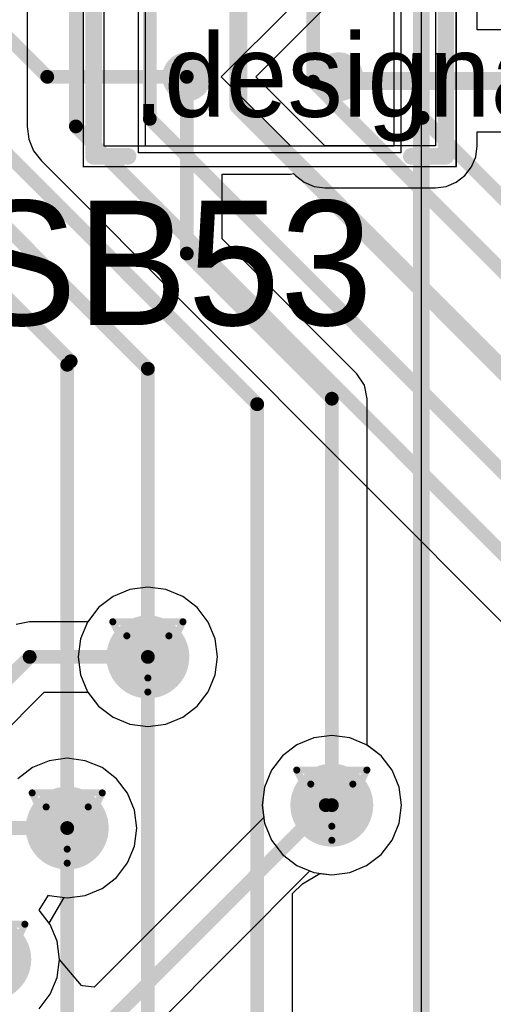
# Model space of a CAD drawing. Header units: millimetres. Extents: x 138 to 555, y 26 to 334.
# Tile 534 of 656: x 299.91 to 303.34, y 203.36 to 210.48. Entities that reach past the tile are written whole.
import ezdxf

# ---------------------------------------------------------------- set-up
doc = ezdxf.new("R2010")
doc.units = ezdxf.units.MM
for name, color, linetype in [('BottomLayer', 5, 'Continuous'), ('DrillDrawing', 1, 'Continuous'), ('Mechanical20', 56, 'Continuous'), ('Mechanical27', 56, 'Continuous'), ('MidLayer1', 16, 'Continuous'), ('MidLayer2', 76, 'Continuous'), ('MidLayer3', 90, 'Continuous'), ('MidLayer4', 156, 'Continuous'), ('MultiLayer', 9, 'Continuous'), ('TopLayer', 1, 'Continuous'), ('TopOverlay', 2, 'Continuous'), ('TopPaste', 8, 'Continuous'), ('TopSolder', 216, 'Continuous'), ('ViaHoleLayer', 16, 'Continuous')]:
    doc.layers.add(name, color=color, linetype=linetype)

# ---------------------------------------------------------------- blocks, each defined once
blk = doc.blocks.new('SOLDER_BRIDGE_R0603_0R_617')
at = {"layer": 'Mechanical20', "const_width": 0.01}
for points in [[(-0.2, 0.65), (-1.35, 0.65)], [(-1.35, 0.65), (-1.35, -0.65)], [(1.35, 0.65), (-0.2, 0.65)], [(1.35, 0.65), (1.35, -0.65)], [(1.35, -0.65), (-1.35, -0.65)]]:
    blk.add_lwpolyline(points, dxfattribs=at)
at = {"layer": 'Mechanical20', "const_width": 0.005}
for points in [[(-1.3525, 0.65, 1), (-1.3475, 0.65, 1)], [(-1.3525, 0.65, 1), (-1.3475, 0.65, 1)], [(-0.2025, 0.65, 1), (-0.1975, 0.65, 1)], [(-0.2025, 0.65, 1), (-0.1975, 0.65, 1)], [(1.3475, 0.65, 1), (1.3525, 0.65, 1)], [(1.3475, 0.65, 1), (1.3525, 0.65, 1)], [(-1.3525, -0.65, 1), (-1.3475, -0.65, 1)], [(-1.3525, -0.65, 1), (-1.3475, -0.65, 1)], [(1.3475, -0.65, 1), (1.3525, -0.65, 1)], [(1.3475, -0.65, 1), (1.3525, -0.65, 1)]]:
    blk.add_lwpolyline(points, format="xyb", close=True, dxfattribs=at)
at = {"layer": 'Mechanical27', "const_width": 0.01}
for points in [[(-0.9, 0.5), (-0.9, -0.5)], [(0.9, 0.5), (-0.9, 0.5)], [(0.9, 0.5), (0.9, -0.5)], [(0.9, -0.5), (-0.9, -0.5)]]:
    blk.add_lwpolyline(points, dxfattribs=at)
at = {"layer": 'Mechanical27', "const_width": 0.005}
for points in [[(-0.9025, 0.5, 1), (-0.8975, 0.5, 1)], [(-0.9025, 0.5, 1), (-0.8975, 0.5, 1)], [(0.8975, 0.5, 1), (0.9025, 0.5, 1)], [(0.8975, 0.5, 1), (0.9025, 0.5, 1)], [(-0.9025, -0.5, 1), (-0.8975, -0.5, 1)], [(-0.9025, -0.5, 1), (-0.8975, -0.5, 1)], [(0.8975, -0.5, 1), (0.9025, -0.5, 1)], [(0.8975, -0.5, 1), (0.9025, -0.5, 1)]]:
    blk.add_lwpolyline(points, format="xyb", close=True, dxfattribs=at)
at = {"layer": 'TopLayer'}
for p, q in [((-1.2, -0.5), (-1.2, 0.5)), ((-1.2, 0.5), (-0.4, 0.5)), ((-0.4, 0.5), (0.1, 0)), ((-0.15, 0.5), (-0.15, 0.5)), ((-0.15, 0.5), (0.35, 0)), ((1.2, 0.5), (-0.15, 0.5)), ((1.2, -0.5), (1.2, 0.5)), ((0.1, 0), (-0.4, -0.5)), ((0.35, 0), (-0.15, -0.5)), ((-1.2, -0.5), (-1.2, -0.5)), ((-0.4, -0.5), (-1.2, -0.5)), ((-0.15, -0.5), (1.2, -0.5))]:
    blk.add_line(p, q, dxfattribs=at)
at = {"layer": 'TopLayer', "const_width": 0.127}
for points in [[(-0.5635, 0, 1), (-0.4365, 0, 1)], [(0.5365, 0, 1), (0.6635, 0, 1)]]:
    blk.add_lwpolyline(points, format="xyb", close=True, dxfattribs=at)
at = {"layer": 'TopOverlay', "const_width": 0.12}
for points in [[(-1.025, 0.575), (-1.275, 0.575)], [(-1.275, 0.575), (-1.275, 0.175)], [(1.275, 0.575), (1.025, 0.575)], [(1.275, 0.575), (1.275, -0.575)], [(-1.275, 0.175), (-1.275, -0.575)], [(-1.025, -0.575), (-1.275, -0.575)], [(1.275, -0.575), (1.025, -0.575)]]:
    blk.add_lwpolyline(points, dxfattribs=at)
at = {"layer": 'TopOverlay', "const_width": 0.06}
for points in [[(-1.305, 0.575, 1), (-1.245, 0.575, 1)], [(-1.305, 0.575, 1), (-1.245, 0.575, 1)], [(-1.055, 0.575, 1), (-0.995, 0.575, 1)], [(0.995, 0.575, 1), (1.055, 0.575, 1)], [(1.245, 0.575, 1), (1.305, 0.575, 1)], [(1.245, 0.575, 1), (1.305, 0.575, 1)], [(-1.305, 0.175, 1), (-1.245, 0.175, 1)], [(-1.305, 0.175, 1), (-1.245, 0.175, 1)], [(-1.305, -0.575, 1), (-1.245, -0.575, 1)], [(-1.305, -0.575, 1), (-1.245, -0.575, 1)], [(-1.055, -0.575, 1), (-0.995, -0.575, 1)], [(0.995, -0.575, 1), (1.055, -0.575, 1)], [(1.245, -0.575, 1), (1.305, -0.575, 1)], [(1.245, -0.575, 1), (1.305, -0.575, 1)]]:
    blk.add_lwpolyline(points, format="xyb", close=True, dxfattribs=at)
at = {"layer": 'TopPaste', "const_width": 0.127}
for points in [[(-0.5635, 0, 1), (-0.4365, 0, 1)], [(0.5365, 0, 1), (0.6635, 0, 1)]]:
    blk.add_lwpolyline(points, format="xyb", close=True, dxfattribs=at)
at = {"layer": 'TopSolder'}
for p, q in [((-0.95, 0.55), (-0.95, 0.55)), ((-0.95, 0.55), (0.95, 0.55)), ((-0.95, -0.55), (-0.95, 0.55)), ((0.95, 0.55), (0.95, -0.55)), ((0.95, -0.55), (-0.95, -0.55))]:
    blk.add_line(p, q, dxfattribs=at)
at = {"layer": 'TopSolder', "const_width": 0.177}
for points in [[(-0.5885, 0, 1), (-0.4115, 0, 1)], [(0.5115, 0, 1), (0.6885, 0, 1)]]:
    blk.add_lwpolyline(points, format="xyb", close=True, dxfattribs=at)
blk = doc.blocks.new('MOD_MB1263_943')
at = {"layer": 'Mechanical27', "const_width": 0.01}
blk.add_lwpolyline([(65, 78), (-55, 78)], dxfattribs=at)
at = {"layer": 'TopOverlay', "const_width": 0.12}
blk.add_lwpolyline([(65, 78), (-55, 78)], dxfattribs=at)

msp = doc.modelspace()

# ---------------------------------------------------------------- linework, layer by layer
at = {"layer": 'BottomLayer'}
for p, q in [((299.9672, 210.6211), (299.9672, 209.7093)), ((299.9672, 209.7093), (299.9672, 209.7092)), ((299.9672, 209.7092), (299.9792, 209.6179)), ((299.9792, 209.6179), (300.0145, 209.5327)), ((300.0145, 209.5327), (300.0706, 209.4596)), ((300.0706, 209.4596), (312.3184, 197.2117)), ((300.7109, 206.3598), (300.5893, 206.3095)), ((300.8415, 206.377), (300.7109, 206.3598)), ((300.972, 206.3598), (300.8415, 206.377)), ((301.0936, 206.3095), (300.972, 206.3598)), ((300.5893, 206.3095), (300.4849, 206.2293)), ((301.1981, 206.2293), (301.0936, 206.3095)), ((300.4849, 206.2293), (300.4068, 206.1276)), ((301.2782, 206.1249), (301.1981, 206.2293)), ((299.9858, 206.1276), (299.8882, 206.1082)), ((300.4068, 206.1276), (299.9858, 206.1276)), ((301.3286, 206.0032), (301.2782, 206.1249)), ((301.3458, 205.8727), (301.3286, 206.0032)), ((301.3286, 205.7422), (301.3458, 205.8727)), ((301.2782, 205.6206), (301.3286, 205.7422)), ((299.5635, 205.09), (300.0914, 205.6178)), ((300.0914, 205.6178), (300.4068, 205.6178)), ((300.4068, 205.6178), (300.4849, 205.5161)), ((301.1981, 205.5161), (301.2782, 205.6206)), ((300.4849, 205.5161), (300.5893, 205.436)), ((301.0936, 205.436), (301.1981, 205.5161)), ((300.5893, 205.436), (300.7109, 205.3856)), ((300.972, 205.3856), (301.0936, 205.436)), ((300.7109, 205.3856), (300.8415, 205.3684)), ((300.8415, 205.3684), (300.972, 205.3856)), ((302.1732, 205.3048), (302.0426, 205.2876)), ((302.3037, 205.2876), (302.1732, 205.3048)), ((301.921, 205.2372), (301.8166, 205.1571)), ((302.0426, 205.2876), (301.921, 205.2372)), ((302.4253, 205.2372), (302.3037, 205.2876)), ((302.5298, 205.1571), (302.4253, 205.2372)), ((301.8166, 205.1571), (301.7364, 205.0526)), ((302.6099, 205.0526), (302.5298, 205.1571)), ((300.1271, 205.1222), (300.0055, 205.0718)), ((300.2577, 205.1394), (300.1271, 205.1222)), ((300.3882, 205.1222), (300.2577, 205.1394)), ((300.5098, 205.0718), (300.3882, 205.1222)), ((300.0055, 205.0718), (299.9011, 204.9917)), ((300.6143, 204.9917), (300.5098, 205.0718)), ((301.7364, 205.0526), (301.686, 204.931)), ((302.6603, 204.931), (302.6099, 205.0526)), ((300.6944, 204.8872), (300.6143, 204.9917)), ((300.7448, 204.7656), (300.6944, 204.8872)), ((301.686, 204.931), (301.6688, 204.8005)), ((302.6775, 204.8005), (302.6603, 204.931)), ((301.6688, 204.8005), (301.6806, 204.7115)), ((302.6603, 204.6699), (302.6775, 204.8005)), ((300.762, 204.6351), (300.7448, 204.7656)), ((301.6806, 204.7115), (300.4532, 203.4841)), ((302.6099, 204.5483), (302.6603, 204.6699)), ((300.7448, 204.5045), (300.762, 204.6351)), ((302.5298, 204.4438), (302.6099, 204.5483)), ((300.6944, 204.3829), (300.7448, 204.5045)), ((302.4253, 204.3637), (302.5298, 204.4438)), ((300.6143, 204.2785), (300.6944, 204.3829)), ((302.3037, 204.3133), (302.4253, 204.3637)), ((300.68, 202.9899), (302.0149, 204.3248)), ((302.0149, 204.3248), (302.0426, 204.3133)), ((302.0426, 204.3133), (302.1732, 204.2961)), ((302.1732, 204.2961), (302.3037, 204.3133)), ((300.5098, 204.1983), (300.6143, 204.2785)), ((300.3882, 204.1479), (300.5098, 204.1983)), ((300.1274, 203.9462), (300.2356, 204.1337)), ((300.2356, 204.1337), (300.2577, 204.1307)), ((300.2577, 204.1307), (300.3882, 204.1479)), ((300.134, 203.9376), (300.1274, 203.9462)), ((300.1844, 203.8159), (300.134, 203.9376)), ((300.2015, 203.6854), (300.1844, 203.8159)), ((300.3611, 203.4962), (300.2015, 203.6854)), ((300.3691, 203.4936), (300.3611, 203.4962)), ((300.4532, 203.4841), (300.3691, 203.4936))]:
    msp.add_line(p, q, dxfattribs=at)
for points, const_width in [([(302.0379, 210.0328), (302.0379, 212.9881)], 0.1), ([(302.8294, 209.7717), (302.8294, 212.0021)], 0.1), ([(301.4958, 209.8617), (301.4958, 211.7954)], 0.13), ([(300.8555, 209.7642), (300.8555, 211.4145)], 0.1), ([(300.3202, 209.7092), (300.3202, 211.1076)], 0.1), ([(302.0379, 210.0328), (308.581, 203.4898)], 0.1), ([(301.4958, 209.8617), (312.5116, 198.8459)], 0.13), ([(300.8555, 209.7642), (312.5847, 198.035)], 0.1), ([(302.8294, 209.7717), (308.6096, 203.9915)], 0.1), ([(300.3202, 209.7092), (312.5681, 197.4614)], 0.1), ([(298.5918, 204.4787), (299.9858, 205.8727)], 0.1), ([(299.9858, 205.8727), (300.8415, 205.8727)], 0.1), ([(300.4181, 203.0885), (302.13, 204.8005)], 0.1), ([(302.13, 204.8005), (302.1732, 204.8005)], 0.1), ([(299.5115, 204.6351), (300.2577, 204.6351)], 0.1)]:
    msp.add_lwpolyline(points, dxfattribs=dict(at, const_width=const_width))
for points, const_width in [([(302.0129, 210.0328, 1), (302.0629, 210.0328, 1)], 0.05), ([(302.0129, 210.0328, 1), (302.0629, 210.0328, 1)], 0.05), ([(301.4633, 209.8617, 1), (301.5283, 209.8617, 1)], 0.065), ([(301.4633, 209.8617, 1), (301.5283, 209.8617, 1)], 0.065), ([(300.8305, 209.7642, 1), (300.8805, 209.7642, 1)], 0.05), ([(300.8305, 209.7642, 1), (300.8805, 209.7642, 1)], 0.05), ([(302.8044, 209.7717, 1), (302.8544, 209.7717, 1)], 0.05), ([(302.8044, 209.7717, 1), (302.8544, 209.7717, 1)], 0.05), ([(300.2952, 209.7092, 1), (300.3452, 209.7092, 1)], 0.05), ([(300.2952, 209.7092, 1), (300.3452, 209.7092, 1)], 0.05), ([(300.6915, 205.8727, 1), (300.9915, 205.8727, 1)], 0.3), ([(299.9608, 205.8727, 1), (300.0108, 205.8727, 1)], 0.05), ([(299.9608, 205.8727, 1), (300.0108, 205.8727, 1)], 0.05), ([(300.8165, 205.8727, 1), (300.8665, 205.8727, 1)], 0.05), ([(302.0232, 204.8005, 1), (302.3232, 204.8005, 1)], 0.3), ([(300.1077, 204.6351, 1), (300.4077, 204.6351, 1)], 0.3), ([(302.105, 204.8005, 1), (302.155, 204.8005, 1)], 0.05), ([(302.105, 204.8005, 1), (302.155, 204.8005, 1)], 0.05), ([(302.1482, 204.8005, 1), (302.1982, 204.8005, 1)], 0.05), ([(300.2327, 204.6351, 1), (300.2827, 204.6351, 1)], 0.05), ([(299.5472, 203.6854, 1), (299.8472, 203.6854, 1)], 0.3)]:
    msp.add_lwpolyline(points, format="xyb", close=True, dxfattribs=dict(at, const_width=const_width))
at = {"layer": 'DrillDrawing', "const_width": 0.0508}
for points in [[(300.5875, 206.1267), (301.0955, 206.1267)], [(300.5875, 206.1267), (300.8415, 205.6187)], [(300.8415, 205.6187), (301.0955, 206.1267)], [(300.6891, 206.0251), (300.9939, 206.0251)], [(300.6891, 206.0251), (300.8415, 205.7203)], [(300.8415, 205.7203), (300.9939, 206.0251)], [(301.9192, 205.0545), (302.4272, 205.0545)], [(301.9192, 205.0545), (302.1732, 204.5465)], [(302.1732, 204.5465), (302.4272, 205.0545)], [(302.0208, 204.9529), (302.3256, 204.9529)], [(302.0208, 204.9529), (302.1732, 204.6481)], [(302.1732, 204.6481), (302.3256, 204.9529)], [(300.0037, 204.8891), (300.5117, 204.8891)], [(300.0037, 204.8891), (300.2577, 204.3811)], [(300.2577, 204.3811), (300.5117, 204.8891)], [(300.1053, 204.7875), (300.4101, 204.7875)], [(300.1053, 204.7875), (300.2577, 204.4827)], [(300.2577, 204.4827), (300.4101, 204.7875)], [(299.4432, 203.9394), (299.9512, 203.9394)], [(299.6972, 203.4314), (299.9512, 203.9394)]]:
    msp.add_lwpolyline(points, dxfattribs=at)
at = {"layer": 'DrillDrawing', "const_width": 0.0254}
for points in [[(300.5748, 206.1267, 1), (300.6002, 206.1267, 1)], [(300.5748, 206.1267, 1), (300.6002, 206.1267, 1)], [(301.0828, 206.1267, 1), (301.1082, 206.1267, 1)], [(301.0828, 206.1267, 1), (301.1082, 206.1267, 1)], [(300.6764, 206.0251, 1), (300.7018, 206.0251, 1)], [(300.6764, 206.0251, 1), (300.7018, 206.0251, 1)], [(300.9812, 206.0251, 1), (301.0066, 206.0251, 1)], [(300.9812, 206.0251, 1), (301.0066, 206.0251, 1)], [(300.8288, 205.7203, 1), (300.8542, 205.7203, 1)], [(300.8288, 205.7203, 1), (300.8542, 205.7203, 1)], [(300.8288, 205.6187, 1), (300.8542, 205.6187, 1)], [(300.8288, 205.6187, 1), (300.8542, 205.6187, 1)], [(301.9065, 205.0545, 1), (301.9319, 205.0545, 1)], [(301.9065, 205.0545, 1), (301.9319, 205.0545, 1)], [(302.4145, 205.0545, 1), (302.4399, 205.0545, 1)], [(302.4145, 205.0545, 1), (302.4399, 205.0545, 1)], [(302.0081, 204.9529, 1), (302.0335, 204.9529, 1)], [(302.0081, 204.9529, 1), (302.0335, 204.9529, 1)], [(302.3129, 204.9529, 1), (302.3383, 204.9529, 1)], [(302.3129, 204.9529, 1), (302.3383, 204.9529, 1)], [(299.991, 204.8891, 1), (300.0164, 204.8891, 1)], [(299.991, 204.8891, 1), (300.0164, 204.8891, 1)], [(300.499, 204.8891, 1), (300.5244, 204.8891, 1)], [(300.499, 204.8891, 1), (300.5244, 204.8891, 1)], [(300.0926, 204.7875, 1), (300.118, 204.7875, 1)], [(300.0926, 204.7875, 1), (300.118, 204.7875, 1)], [(300.3974, 204.7875, 1), (300.4228, 204.7875, 1)], [(300.3974, 204.7875, 1), (300.4228, 204.7875, 1)], [(302.1605, 204.6481, 1), (302.1859, 204.6481, 1)], [(302.1605, 204.6481, 1), (302.1859, 204.6481, 1)], [(300.245, 204.4827, 1), (300.2704, 204.4827, 1)], [(300.245, 204.4827, 1), (300.2704, 204.4827, 1)], [(302.1605, 204.5465, 1), (302.1859, 204.5465, 1)], [(302.1605, 204.5465, 1), (302.1859, 204.5465, 1)], [(300.245, 204.3811, 1), (300.2704, 204.3811, 1)], [(300.245, 204.3811, 1), (300.2704, 204.3811, 1)], [(299.9385, 203.9394, 1), (299.9639, 203.9394, 1)], [(299.9385, 203.9394, 1), (299.9639, 203.9394, 1)]]:
    msp.add_lwpolyline(points, format="xyb", close=True, dxfattribs=at)
at = {"layer": 'MidLayer1'}
for p, q in [((300.7109, 206.3598), (300.5893, 206.3095)), ((300.8415, 206.377), (300.7109, 206.3598)), ((300.972, 206.3598), (300.8415, 206.377)), ((301.0936, 206.3095), (300.972, 206.3598)), ((300.5893, 206.3095), (300.4849, 206.2293)), ((301.1981, 206.2293), (301.0936, 206.3095)), ((300.4849, 206.2293), (300.4047, 206.1249)), ((301.2782, 206.1249), (301.1981, 206.2293)), ((300.4047, 206.1249), (300.3543, 206.0032)), ((301.3286, 206.0032), (301.2782, 206.1249)), ((300.3543, 206.0032), (300.3372, 205.8727)), ((301.3458, 205.8727), (301.3286, 206.0032)), ((300.3372, 205.8727), (300.3543, 205.7422)), ((301.3286, 205.7422), (301.3458, 205.8727)), ((300.3543, 205.7422), (300.4047, 205.6206)), ((301.2782, 205.6206), (301.3286, 205.7422)), ((300.4047, 205.6206), (300.4849, 205.5161)), ((301.1981, 205.5161), (301.2782, 205.6206)), ((300.4849, 205.5161), (300.5893, 205.436)), ((301.0936, 205.436), (301.1981, 205.5161)), ((300.5893, 205.436), (300.7109, 205.3856)), ((300.972, 205.3856), (301.0936, 205.436)), ((300.7109, 205.3856), (300.8415, 205.3684)), ((300.8415, 205.3684), (300.972, 205.3856)), ((302.1732, 205.3048), (302.0426, 205.2876)), ((302.3037, 205.2876), (302.1732, 205.3048)), ((301.921, 205.2372), (301.8166, 205.1571)), ((302.0426, 205.2876), (301.921, 205.2372)), ((302.4253, 205.2372), (302.3037, 205.2876)), ((302.5298, 205.1571), (302.4253, 205.2372)), ((301.8166, 205.1571), (301.7364, 205.0526)), ((302.6099, 205.0526), (302.5298, 205.1571)), ((300.1271, 205.1222), (300.0055, 205.0718)), ((300.2577, 205.1394), (300.1271, 205.1222)), ((300.3882, 205.1222), (300.2577, 205.1394)), ((300.5098, 205.0718), (300.3882, 205.1222)), ((300.0055, 205.0718), (299.9011, 204.9917)), ((300.6143, 204.9917), (300.5098, 205.0718)), ((301.7364, 205.0526), (301.686, 204.931)), ((302.6603, 204.931), (302.6099, 205.0526)), ((300.6944, 204.8872), (300.6143, 204.9917)), ((300.7448, 204.7656), (300.6944, 204.8872)), ((301.686, 204.931), (301.6688, 204.8005)), ((302.6775, 204.8005), (302.6603, 204.931)), ((301.6688, 204.8005), (301.686, 204.6699)), ((302.6603, 204.6699), (302.6775, 204.8005)), ((300.762, 204.6351), (300.7448, 204.7656)), ((301.686, 204.6699), (301.7364, 204.5483)), ((302.6099, 204.5483), (302.6603, 204.6699)), ((300.7448, 204.5045), (300.762, 204.6351)), ((301.7364, 204.5483), (301.8166, 204.4438)), ((302.5298, 204.4438), (302.6099, 204.5483)), ((300.6944, 204.3829), (300.7448, 204.5045)), ((301.8166, 204.4438), (301.921, 204.3637)), ((302.4253, 204.3637), (302.5298, 204.4438)), ((300.6143, 204.2785), (300.6944, 204.3829)), ((301.921, 204.3637), (302.0426, 204.3133)), ((302.3037, 204.3133), (302.4253, 204.3637)), ((302.0426, 204.3133), (302.1732, 204.2961)), ((302.1732, 204.2961), (302.3037, 204.3133)), ((300.5098, 204.1983), (300.6143, 204.2785)), ((300.0538, 204.042), (300.1212, 204.1504)), ((300.1212, 204.1504), (300.1271, 204.1479)), ((300.3882, 204.1479), (300.5098, 204.1983)), ((300.1271, 204.1479), (300.2577, 204.1307)), ((300.2577, 204.1307), (300.3882, 204.1479)), ((300.134, 203.9376), (300.0538, 204.042)), ((300.1844, 203.8159), (300.134, 203.9376)), ((300.2015, 203.6854), (300.1844, 203.8159)), ((300.1844, 203.5549), (300.2015, 203.6854)), ((300.134, 203.4333), (300.1844, 203.5549)), ((300.0538, 203.3288), (300.134, 203.4333))]:
    msp.add_line(p, q, dxfattribs=at)
at = {"layer": 'MidLayer1', "const_width": 0.3}
for points in [[(300.6915, 205.8727, 1), (300.9915, 205.8727, 1)], [(302.0232, 204.8005, 1), (302.3232, 204.8005, 1)], [(300.1077, 204.6351, 1), (300.4077, 204.6351, 1)], [(299.5472, 203.6854, 1), (299.8472, 203.6854, 1)]]:
    msp.add_lwpolyline(points, format="xyb", close=True, dxfattribs=at)
at = {"layer": 'MidLayer2'}
for p, q in [((300.7109, 206.3598), (300.5893, 206.3095)), ((300.8415, 206.377), (300.7109, 206.3598)), ((300.972, 206.3598), (300.8415, 206.377)), ((301.0936, 206.3095), (300.972, 206.3598)), ((300.5893, 206.3095), (300.4849, 206.2293)), ((301.1981, 206.2293), (301.0936, 206.3095)), ((300.4849, 206.2293), (300.4047, 206.1249)), ((301.2782, 206.1249), (301.1981, 206.2293)), ((300.4047, 206.1249), (300.3543, 206.0032)), ((301.3286, 206.0032), (301.2782, 206.1249)), ((300.3543, 206.0032), (300.3372, 205.8727)), ((301.3458, 205.8727), (301.3286, 206.0032)), ((300.3372, 205.8727), (300.3543, 205.7422)), ((301.3286, 205.7422), (301.3458, 205.8727)), ((300.3543, 205.7422), (300.4047, 205.6206)), ((301.2782, 205.6206), (301.3286, 205.7422)), ((300.4047, 205.6206), (300.4849, 205.5161)), ((301.1981, 205.5161), (301.2782, 205.6206)), ((300.4849, 205.5161), (300.5893, 205.436)), ((301.0936, 205.436), (301.1981, 205.5161)), ((300.5893, 205.436), (300.7109, 205.3856)), ((300.972, 205.3856), (301.0936, 205.436)), ((300.7109, 205.3856), (300.8415, 205.3684)), ((300.8415, 205.3684), (300.972, 205.3856)), ((302.1732, 205.3048), (302.0426, 205.2876)), ((302.3037, 205.2876), (302.1732, 205.3048)), ((301.921, 205.2372), (301.8166, 205.1571)), ((302.0426, 205.2876), (301.921, 205.2372)), ((302.4253, 205.2372), (302.3037, 205.2876)), ((302.5298, 205.1571), (302.4253, 205.2372)), ((301.8166, 205.1571), (301.7364, 205.0526)), ((302.6099, 205.0526), (302.5298, 205.1571)), ((300.1271, 205.1222), (300.0055, 205.0718)), ((300.2577, 205.1394), (300.1271, 205.1222)), ((300.3882, 205.1222), (300.2577, 205.1394)), ((300.5098, 205.0718), (300.3882, 205.1222)), ((300.0055, 205.0718), (299.9011, 204.9917)), ((300.6143, 204.9917), (300.5098, 205.0718)), ((301.7364, 205.0526), (301.686, 204.931)), ((302.6603, 204.931), (302.6099, 205.0526)), ((300.6944, 204.8872), (300.6143, 204.9917)), ((300.7448, 204.7656), (300.6944, 204.8872)), ((301.686, 204.931), (301.6688, 204.8005)), ((302.6775, 204.8005), (302.6603, 204.931)), ((301.6688, 204.8005), (301.686, 204.6699)), ((302.6603, 204.6699), (302.6775, 204.8005)), ((300.762, 204.6351), (300.7448, 204.7656)), ((301.686, 204.6699), (301.7364, 204.5483)), ((302.6099, 204.5483), (302.6603, 204.6699)), ((300.7448, 204.5045), (300.762, 204.6351)), ((301.7364, 204.5483), (301.8166, 204.4438)), ((302.5298, 204.4438), (302.6099, 204.5483)), ((300.6944, 204.3829), (300.7448, 204.5045)), ((301.8166, 204.4438), (301.921, 204.3637)), ((302.4253, 204.3637), (302.5298, 204.4438)), ((300.6143, 204.2785), (300.6944, 204.3829)), ((301.921, 204.3637), (302.0426, 204.3133)), ((302.3037, 204.3133), (302.4253, 204.3637)), ((302.0426, 204.3133), (302.1732, 204.2961)), ((302.1732, 204.2961), (302.3037, 204.3133)), ((300.5098, 204.1983), (300.6143, 204.2785)), ((300.3882, 204.1479), (300.5098, 204.1983)), ((300.1274, 203.9462), (300.2356, 204.1337)), ((300.2356, 204.1337), (300.2577, 204.1307)), ((300.2577, 204.1307), (300.3882, 204.1479)), ((300.134, 203.9376), (300.1274, 203.9462)), ((300.1844, 203.8159), (300.134, 203.9376)), ((300.2015, 203.6854), (300.1844, 203.8159)), ((300.1844, 203.5549), (300.2015, 203.6854)), ((300.134, 203.4333), (300.1844, 203.5549)), ((300.0538, 203.3288), (300.134, 203.4333))]:
    msp.add_line(p, q, dxfattribs=at)
at = {"layer": 'MidLayer2', "const_width": 0.3}
for points in [[(300.6915, 205.8727, 1), (300.9915, 205.8727, 1)], [(302.0232, 204.8005, 1), (302.3232, 204.8005, 1)], [(300.1077, 204.6351, 1), (300.4077, 204.6351, 1)], [(299.5472, 203.6854, 1), (299.8472, 203.6854, 1)]]:
    msp.add_lwpolyline(points, format="xyb", close=True, dxfattribs=at)
at = {"layer": 'MidLayer3'}
for p, q in [((300.7109, 206.3598), (300.5893, 206.3095)), ((300.8415, 206.377), (300.7109, 206.3598)), ((300.972, 206.3598), (300.8415, 206.377)), ((301.0936, 206.3095), (300.972, 206.3598)), ((300.5893, 206.3095), (300.4849, 206.2293)), ((301.1981, 206.2293), (301.0936, 206.3095)), ((300.4849, 206.2293), (300.4047, 206.1249)), ((301.2782, 206.1249), (301.1981, 206.2293)), ((300.4047, 206.1249), (300.3543, 206.0032)), ((301.3286, 206.0032), (301.2782, 206.1249)), ((300.3543, 206.0032), (300.3372, 205.8727)), ((301.3458, 205.8727), (301.3286, 206.0032)), ((300.3372, 205.8727), (300.3543, 205.7422)), ((301.3286, 205.7422), (301.3458, 205.8727)), ((300.3543, 205.7422), (300.4047, 205.6206)), ((301.2782, 205.6206), (301.3286, 205.7422)), ((300.4047, 205.6206), (300.4849, 205.5161)), ((301.1981, 205.5161), (301.2782, 205.6206)), ((300.4849, 205.5161), (300.5893, 205.436)), ((301.0936, 205.436), (301.1981, 205.5161)), ((300.5893, 205.436), (300.7109, 205.3856)), ((300.972, 205.3856), (301.0936, 205.436)), ((300.7109, 205.3856), (300.8415, 205.3684)), ((300.8415, 205.3684), (300.972, 205.3856)), ((302.1732, 205.3048), (302.0426, 205.2876)), ((302.3037, 205.2876), (302.1732, 205.3048)), ((301.921, 205.2372), (301.8166, 205.1571)), ((302.0426, 205.2876), (301.921, 205.2372)), ((302.4253, 205.2372), (302.3037, 205.2876)), ((302.5298, 205.1571), (302.4253, 205.2372)), ((301.8166, 205.1571), (301.7364, 205.0526)), ((302.6099, 205.0526), (302.5298, 205.1571)), ((300.1271, 205.1222), (300.0055, 205.0718)), ((300.2577, 205.1394), (300.1271, 205.1222)), ((300.3882, 205.1222), (300.2577, 205.1394)), ((300.5098, 205.0718), (300.3882, 205.1222)), ((300.0055, 205.0718), (299.9011, 204.9917)), ((300.6143, 204.9917), (300.5098, 205.0718)), ((301.7364, 205.0526), (301.686, 204.931)), ((302.6603, 204.931), (302.6099, 205.0526)), ((300.6944, 204.8872), (300.6143, 204.9917)), ((300.7448, 204.7656), (300.6944, 204.8872)), ((301.686, 204.931), (301.6688, 204.8005)), ((302.6775, 204.8005), (302.6603, 204.931)), ((301.6688, 204.8005), (301.686, 204.6699)), ((302.6603, 204.6699), (302.6775, 204.8005)), ((300.762, 204.6351), (300.7448, 204.7656)), ((301.686, 204.6699), (301.7364, 204.5483)), ((302.6099, 204.5483), (302.6603, 204.6699)), ((300.7448, 204.5045), (300.762, 204.6351)), ((301.7364, 204.5483), (301.8166, 204.4438)), ((302.5298, 204.4438), (302.6099, 204.5483)), ((300.6944, 204.3829), (300.7448, 204.5045)), ((301.8166, 204.4438), (301.921, 204.3637)), ((302.4253, 204.3637), (302.5298, 204.4438)), ((300.6143, 204.2785), (300.6944, 204.3829)), ((301.921, 204.3637), (302.0426, 204.3133)), ((302.3037, 204.3133), (302.4253, 204.3637)), ((302.0426, 204.3133), (302.1732, 204.2961)), ((302.1732, 204.2961), (302.3037, 204.3133)), ((300.5098, 204.1983), (300.6143, 204.2785)), ((300.0538, 204.042), (300.1212, 204.1504)), ((300.1212, 204.1504), (300.1271, 204.1479)), ((300.3882, 204.1479), (300.5098, 204.1983)), ((300.1271, 204.1479), (300.2577, 204.1307)), ((300.2577, 204.1307), (300.3882, 204.1479)), ((300.134, 203.9376), (300.0538, 204.042)), ((300.1844, 203.8159), (300.134, 203.9376)), ((300.2015, 203.6854), (300.1844, 203.8159)), ((300.1844, 203.5549), (300.2015, 203.6854)), ((300.134, 203.4333), (300.1844, 203.5549)), ((300.0538, 203.3288), (300.134, 203.4333))]:
    msp.add_line(p, q, dxfattribs=at)
at = {"layer": 'MidLayer3', "const_width": 0.3}
for points in [[(300.6915, 205.8727, 1), (300.9915, 205.8727, 1)], [(302.0232, 204.8005, 1), (302.3232, 204.8005, 1)], [(300.1077, 204.6351, 1), (300.4077, 204.6351, 1)], [(299.5472, 203.6854, 1), (299.8472, 203.6854, 1)]]:
    msp.add_lwpolyline(points, format="xyb", close=True, dxfattribs=at)
at = {"layer": 'MidLayer4'}
for p, q in [((300.7109, 206.3598), (300.5893, 206.3095)), ((300.8415, 206.377), (300.7109, 206.3598)), ((300.972, 206.3598), (300.8415, 206.377)), ((301.0936, 206.3095), (300.972, 206.3598)), ((300.5893, 206.3095), (300.4849, 206.2293)), ((301.1981, 206.2293), (301.0936, 206.3095)), ((300.4849, 206.2293), (300.4047, 206.1249)), ((301.2782, 206.1249), (301.1981, 206.2293)), ((300.4047, 206.1249), (300.3543, 206.0032)), ((301.3286, 206.0032), (301.2782, 206.1249)), ((300.3543, 206.0032), (300.3372, 205.8727)), ((301.3458, 205.8727), (301.3286, 206.0032)), ((300.3372, 205.8727), (300.3543, 205.7422)), ((301.3286, 205.7422), (301.3458, 205.8727)), ((300.3543, 205.7422), (300.4047, 205.6206)), ((301.2782, 205.6206), (301.3286, 205.7422)), ((300.4047, 205.6206), (300.4849, 205.5161)), ((301.1981, 205.5161), (301.2782, 205.6206)), ((300.4849, 205.5161), (300.5893, 205.436)), ((301.0936, 205.436), (301.1981, 205.5161)), ((300.5893, 205.436), (300.7109, 205.3856)), ((300.972, 205.3856), (301.0936, 205.436)), ((300.7109, 205.3856), (300.8415, 205.3684)), ((300.8415, 205.3684), (300.972, 205.3856)), ((302.1732, 205.3048), (302.0426, 205.2876)), ((302.3037, 205.2876), (302.1732, 205.3048)), ((301.921, 205.2372), (301.8166, 205.1571)), ((302.0426, 205.2876), (301.921, 205.2372)), ((302.4253, 205.2372), (302.3037, 205.2876)), ((302.5298, 205.1571), (302.4253, 205.2372)), ((301.8166, 205.1571), (301.7364, 205.0526)), ((302.6099, 205.0526), (302.5298, 205.1571)), ((300.1271, 205.1222), (300.0055, 205.0718)), ((300.2577, 205.1394), (300.1271, 205.1222)), ((300.3882, 205.1222), (300.2577, 205.1394)), ((300.5098, 205.0718), (300.3882, 205.1222)), ((300.0055, 205.0718), (299.9011, 204.9917)), ((300.6143, 204.9917), (300.5098, 205.0718)), ((301.7364, 205.0526), (301.686, 204.931)), ((302.6603, 204.931), (302.6099, 205.0526)), ((300.6944, 204.8872), (300.6143, 204.9917)), ((300.7448, 204.7656), (300.6944, 204.8872)), ((301.686, 204.931), (301.6688, 204.8005)), ((302.6775, 204.8005), (302.6603, 204.931)), ((301.6688, 204.8005), (301.686, 204.6699)), ((302.6603, 204.6699), (302.6775, 204.8005)), ((300.762, 204.6351), (300.7448, 204.7656)), ((301.686, 204.6699), (301.7364, 204.5483)), ((302.6099, 204.5483), (302.6603, 204.6699)), ((300.7448, 204.5045), (300.762, 204.6351)), ((301.7364, 204.5483), (301.8166, 204.4438)), ((302.5298, 204.4438), (302.6099, 204.5483)), ((300.6944, 204.3829), (300.7448, 204.5045)), ((301.8166, 204.4438), (301.921, 204.3637)), ((302.4253, 204.3637), (302.5298, 204.4438)), ((300.6143, 204.2785), (300.6944, 204.3829)), ((301.921, 204.3637), (302.0426, 204.3133)), ((302.3037, 204.3133), (302.4253, 204.3637)), ((302.0426, 204.3133), (302.1732, 204.2961)), ((302.1732, 204.2961), (302.3037, 204.3133)), ((300.5098, 204.1983), (300.6143, 204.2785)), ((300.0538, 204.042), (300.1212, 204.1504)), ((300.1212, 204.1504), (300.1271, 204.1479)), ((300.3882, 204.1479), (300.5098, 204.1983)), ((300.1271, 204.1479), (300.2577, 204.1307)), ((300.2577, 204.1307), (300.3882, 204.1479)), ((300.134, 203.9376), (300.0538, 204.042)), ((300.1844, 203.8159), (300.134, 203.9376)), ((300.2015, 203.6854), (300.1844, 203.8159)), ((300.1844, 203.5549), (300.2015, 203.6854)), ((300.134, 203.4333), (300.1844, 203.5549)), ((300.0538, 203.3288), (300.134, 203.4333))]:
    msp.add_line(p, q, dxfattribs=at)
at = {"layer": 'MidLayer4', "const_width": 0.3}
for points in [[(300.6915, 205.8727, 1), (300.9915, 205.8727, 1)], [(302.0232, 204.8005, 1), (302.3232, 204.8005, 1)], [(300.1077, 204.6351, 1), (300.4077, 204.6351, 1)], [(299.5472, 203.6854, 1), (299.8472, 203.6854, 1)]]:
    msp.add_lwpolyline(points, format="xyb", close=True, dxfattribs=at)
at = {"layer": 'MultiLayer', "const_width": 0.3}
for points in [[(300.6915, 205.8727, 1), (300.9915, 205.8727, 1)], [(302.0232, 204.8005, 1), (302.3232, 204.8005, 1)], [(300.1077, 204.6351, 1), (300.4077, 204.6351, 1)], [(299.5472, 203.6854, 1), (299.8472, 203.6854, 1)]]:
    msp.add_lwpolyline(points, format="xyb", close=True, dxfattribs=at)
at = {"layer": 'TopLayer'}
for p, q in [((303.2259, 210.4066), (303.2259, 210.5679)), ((303.535, 210.4066), (303.2259, 210.4066)), ((303.2259, 209.5679), (303.2259, 209.6704)), ((303.2259, 209.6704), (303.535, 209.6704)), ((303.2156, 209.4896), (303.2259, 209.5679)), ((303.1854, 209.4166), (303.2156, 209.4896)), ((301.3782, 208.8954), (301.3782, 209.364)), ((301.3782, 209.364), (301.8733, 209.364)), ((301.8733, 209.364), (301.895, 209.3683)), ((301.8733, 209.364), (301.8733, 209.364)), ((301.895, 209.3683), (301.9093, 209.354)), ((301.9093, 209.354), (301.972, 209.3059)), ((303.0746, 209.3059), (303.1373, 209.354)), ((303.1373, 209.354), (303.1854, 209.4166)), ((301.972, 209.3059), (302.045, 209.2757)), ((303.0016, 209.2757), (303.0746, 209.3059)), ((302.045, 209.2757), (302.1233, 209.2653)), ((302.1233, 209.2653), (302.9233, 209.2653)), ((302.9233, 209.2653), (303.0016, 209.2757)), ((302.3534, 207.9202), (301.3782, 208.8954)), ((302.4086, 207.8375), (302.3534, 207.9202)), ((302.4281, 207.74), (302.4086, 207.8375)), ((302.4281, 205.2351), (302.4281, 207.74)), ((302.5298, 205.1571), (302.4281, 205.2351)), ((302.6099, 205.0526), (302.5298, 205.1571)), ((302.6603, 204.931), (302.6099, 205.0526)), ((302.6775, 204.8005), (302.6603, 204.931)), ((302.6603, 204.6699), (302.6775, 204.8005)), ((302.6099, 204.5483), (302.6603, 204.6699)), ((302.5298, 204.4438), (302.6099, 204.5483)), ((302.4253, 204.3637), (302.5298, 204.4438)), ((302.3037, 204.3133), (302.4253, 204.3637)), ((301.96, 204.2322), (302.0875, 204.3074)), ((302.0875, 204.3074), (302.1732, 204.2961)), ((302.1732, 204.2961), (302.3037, 204.3133)), ((301.8875, 204.1611), (301.96, 204.2322)), ((301.8875, 203.2657), (301.8875, 204.1611))]:
    msp.add_line(p, q, dxfattribs=at)
for points, const_width in [([(299.4237, 210.7574), (300.1132, 210.0679)], 0.1), ([(299.0757, 210.2574), (301.6326, 207.7005)], 0.1), ([(302.2233, 210.0679), (302.2306, 210.0753)], 0.13), ([(302.2306, 210.0753), (302.2674, 210.0385)], 0.13), ([(300.1132, 210.0679), (301.1233, 210.0679)], 0.1), ([(301.1233, 208.7898), (301.1233, 210.0679)], 0.1), ([(302.2674, 210.0385), (304.009, 210.0385)], 0.13), ([(299.0407, 209.7574), (300.8415, 207.9566)], 0.1), ([(299.04, 209.2534), (300.2828, 208.0106)], 0.1), ([(301.1233, 208.7898), (302.1732, 207.74)], 0.1), ([(300.2577, 207.9855), (300.2828, 208.0106)], 0.1), ([(300.2577, 204.6351), (300.2577, 207.9855)], 0.1), ([(300.8415, 205.8727), (300.8415, 207.9566)], 0.1), ([(302.1732, 204.8005), (302.1732, 207.74)], 0.1), ([(301.6326, 202.831), (301.6326, 207.7005)], 0.1), ([(300.8415, 191.4415), (300.8415, 205.8727)], 0.1), ([(300.2577, 191.128), (300.2577, 204.6351)], 0.1)]:
    msp.add_lwpolyline(points, dxfattribs=dict(at, const_width=const_width))
for points, const_width in [([(302.1908, 210.0679, 1), (302.2558, 210.0679, 1)], 0.065), ([(302.1981, 210.0753, 1), (302.2631, 210.0753, 1)], 0.065), ([(302.1981, 210.0753, 1), (302.2631, 210.0753, 1)], 0.065), ([(300.0882, 210.0679, 1), (300.1382, 210.0679, 1)], 0.05), ([(300.0882, 210.0679, 1), (300.1382, 210.0679, 1)], 0.05), ([(301.0983, 210.0679, 1), (301.1483, 210.0679, 1)], 0.05), ([(301.0983, 210.0679, 1), (301.1483, 210.0679, 1)], 0.05), ([(302.2349, 210.0385, 1), (302.2999, 210.0385, 1)], 0.065), ([(302.2349, 210.0385, 1), (302.2999, 210.0385, 1)], 0.065), ([(301.0983, 208.7898, 1), (301.1483, 208.7898, 1)], 0.05), ([(301.0983, 208.7898, 1), (301.1483, 208.7898, 1)], 0.05), ([(300.2327, 207.9855, 1), (300.2827, 207.9855, 1)], 0.05), ([(300.2327, 207.9855, 1), (300.2827, 207.9855, 1)], 0.05), ([(300.2578, 208.0106, 1), (300.3078, 208.0106, 1)], 0.05), ([(300.2578, 208.0106, 1), (300.3078, 208.0106, 1)], 0.05), ([(300.8165, 207.9566, 1), (300.8665, 207.9566, 1)], 0.05), ([(300.8165, 207.9566, 1), (300.8665, 207.9566, 1)], 0.05), ([(302.1482, 207.74, 1), (302.1982, 207.74, 1)], 0.05), ([(302.1482, 207.74, 1), (302.1982, 207.74, 1)], 0.05), ([(301.6076, 207.7005, 1), (301.6576, 207.7005, 1)], 0.05), ([(301.6076, 207.7005, 1), (301.6576, 207.7005, 1)], 0.05), ([(300.6915, 205.8727, 1), (300.9915, 205.8727, 1)], 0.3), ([(300.8165, 205.8727, 1), (300.8665, 205.8727, 1)], 0.05), ([(300.8165, 205.8727, 1), (300.8665, 205.8727, 1)], 0.05), ([(302.0232, 204.8005, 1), (302.3232, 204.8005, 1)], 0.3), ([(300.1077, 204.6351, 1), (300.4077, 204.6351, 1)], 0.3), ([(302.1482, 204.8005, 1), (302.1982, 204.8005, 1)], 0.05), ([(300.2327, 204.6351, 1), (300.2827, 204.6351, 1)], 0.05), ([(300.2327, 204.6351, 1), (300.2827, 204.6351, 1)], 0.05), ([(299.5472, 203.6854, 1), (299.8472, 203.6854, 1)], 0.3)]:
    msp.add_lwpolyline(points, format="xyb", close=True, dxfattribs=dict(at, const_width=const_width))
at = {"layer": 'ViaHoleLayer', "const_width": 0.15}
for points in [[(300.7665, 205.8727, 1), (300.9165, 205.8727, 1)], [(302.0982, 204.8005, 1), (302.2482, 204.8005, 1)], [(300.1827, 204.6351, 1), (300.3327, 204.6351, 1)]]:
    msp.add_lwpolyline(points, format="xyb", close=True, dxfattribs=at)

# ---------------------------------------------------------------- block references
for name, p, rotation in [('MOD_MB1263_943', (224.8205, 225.5074), 270), ('SOLDER_BRIDGE_R0603_0R_617', (301.7233, 210.0679), 180)]:
    msp.add_blockref(name, p, dxfattribs=dict(rotation=rotation))

# ---------------------------------------------------------------- texts
at = {"layer": 'Mechanical27'}
msp.add_text('.designator', height=0.599999, dxfattribs=at).set_placement((300.736, 209.7786))
at = {"layer": 'TopOverlay'}
msp.add_text('SB53', height=0.9, dxfattribs=at).set_placement((299.5243, 208.272))

doc.saveas('drawing.dxf')
